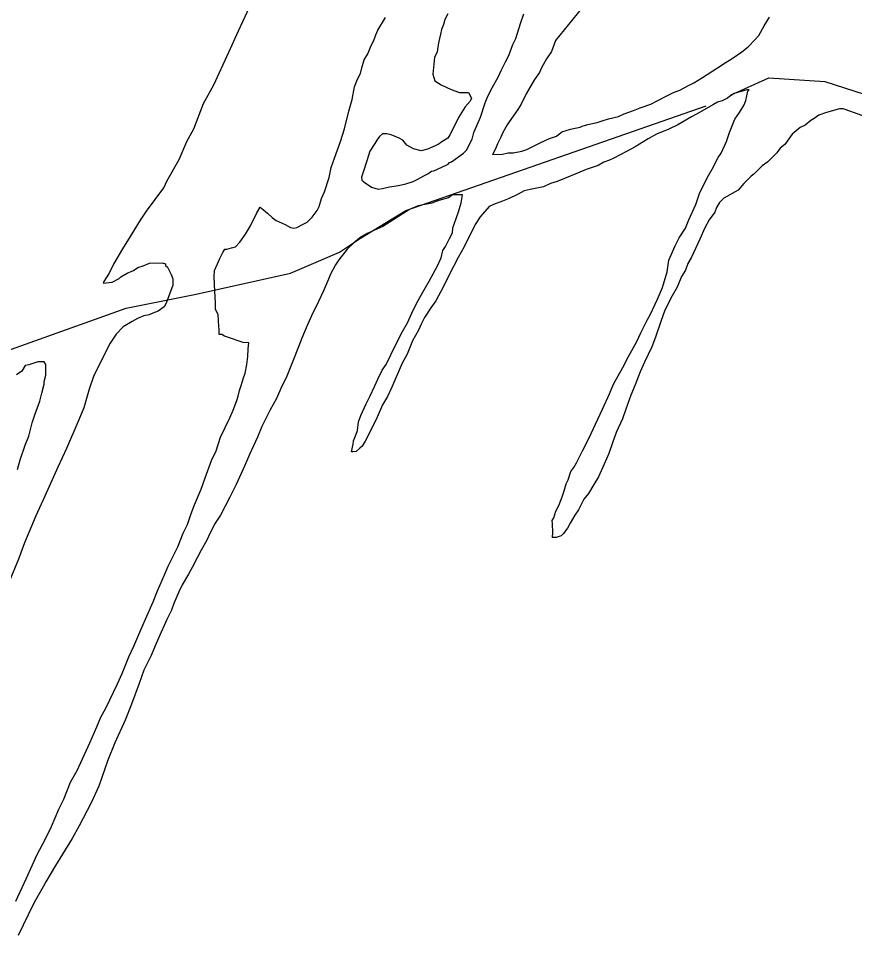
# Model space of a CAD drawing. Extents: x 3250478 to 3288318, y 788638 to 816472.
# Drawn here: x 3260015 to 3261493, y 797052 to 798674 of the extents above; entities that cross this region are included whole.
import ezdxf

# ---------------------------------------------------------------- set-up
doc = ezdxf.new("R2010")
doc.units = 0
doc.layers.add('V-SITE-VEGE', color=7, linetype='Continuous')
doc.layers.add('V-TOPO-SHOR', color=7, linetype='Continuous')

msp = doc.modelspace()

# ---------------------------------------------------------------- linework, layer by layer
at = {"layer": 'V-SITE-VEGE'}
for points in [[(3260426.4, 798701.5), (3260403.3, 798652.1), (3260386.3, 798613.9), (3260360, 798556.6), (3260341.4, 798523.1), (3260324.5, 798478.6), (3260312.1, 798456.3), (3260298.2, 798424.5), (3260276.5, 798386.2), (3260271.9, 798375.1), (3260261, 798360.7), (3260256.3, 798354.3), (3260240.7, 798333.6), (3260229.8, 798317.6), (3260212.7, 798288.9), (3260198.7, 798266.6), (3260183.2, 798239.5), (3260175.5, 798223.6), (3260166.1, 798209.2), (3260164.6, 798206), (3260180.4, 798207.8), (3260193, 798214.3), (3260196.1, 798217.5), (3260207.1, 798223.9), (3260218.1, 798228.8), (3260226, 798233.6), (3260235.5, 798236.9), (3260246.5, 798241.8), (3260268.7, 798242), (3260275, 798240.5), (3260275, 798237.4), (3260278.3, 798234.2), (3260284.7, 798221.6), (3260288, 798213.8), (3260288.1, 798202.7), (3260280.4, 798182), (3260275.8, 798170.9), (3260272.7, 798164.5), (3260261.7, 798156.5), (3260252.3, 798153.2), (3260246, 798149.9), (3260236.5, 798148.3), (3260225.5, 798143.4), (3260216, 798138.5), (3260200.3, 798128.8), (3260187.8, 798116), (3260176.9, 798100.1), (3260159.9, 798066.6), (3260147.5, 798041.1), (3260139.8, 798018.9), (3260130.7, 797985.5), (3260119.9, 797960.1), (3260099.9, 797913.9), (3260084.4, 797880.5), (3260061.3, 797829.6), (3260045.8, 797794.6), (3260025.8, 797746.8), (3260015, 797718.2), (3259998.1, 797676.8)], [(3261025.7, 798711.3), (3260964, 798635.4)], [(3260777.2, 798468.7), (3260773.7, 798462.4), (3260763.1, 798456), (3260756.9, 798451.5), (3260738.2, 798443.2), (3260726.6, 798440.4), (3260713.1, 798443.8), (3260701.4, 798450), (3260694.2, 798458.8), (3260687.9, 798462.3), (3260673.5, 798468.4), (3260666.3, 798470.1), (3260658.3, 798470), (3260653, 798465.5), (3260648.6, 798459.2), (3260645.1, 798452.9), (3260636.3, 798439.4), (3260631.1, 798424.1), (3260624.2, 798402.6), (3260621.6, 798393.6), (3260621.7, 798388.2), (3260628, 798383.8), (3260638.8, 798375.9), (3260650.5, 798372.5), (3260658.5, 798373.5), (3260671, 798376.3), (3260687, 798379.1), (3260699.5, 798382), (3260712.9, 798385.7), (3260720, 798389.4), (3260731.6, 798395.8), (3260738.7, 798399.4), (3260744.9, 798404), (3260749.4, 798404.9), (3260763.6, 798411.3), (3260774.3, 798416.8), (3260776.9, 798419.5), (3260780.5, 798420.5), (3260801.8, 798435.9), (3260807.1, 798441.3), (3260816.7, 798461.1), (3260820.1, 798472.8), (3260831.4, 798499.8), (3260840.1, 798524.9), (3260844.4, 798536.6), (3260852.3, 798551.9), (3260863.7, 798571.7), (3260868, 798582.5), (3260875.9, 798597.8), (3260882, 798608.6), (3260889, 798628.3), (3260894.2, 798639.1), (3260899.4, 798656.2), (3260902.8, 798666.9), (3260908, 798682.2)], [(3260773.9, 798682.4), (3260768.6, 798672.5), (3260766, 798663.6), (3260762.6, 798654.6), (3260760.9, 798646.5), (3260757.5, 798631.3), (3260755, 798615.1), (3260750.6, 798605.3), (3260747.4, 798575.7), (3260751.1, 798564.1), (3260757.4, 798559.7), (3260761.9, 798557.1), (3260779.9, 798548.4), (3260794.3, 798543.2), (3260810.4, 798543.3), (3260815.8, 798533.6), (3260813.2, 798528.2), (3260804.4, 798518.2), (3260793, 798499.3), (3260786.9, 798486.7), (3260777.2, 798468.7)], [(3260649.9, 798653.3), (3260663.9, 798675.8)], [(3260964, 798635.4), (3260957.1, 798615.7), (3260948.3, 798603.1), (3260939.5, 798586.9), (3260936, 798578.8), (3260927.2, 798566.2), (3260916.7, 798548.1), (3260912.3, 798540.9), (3260903.6, 798523), (3260897.5, 798513), (3260882.5, 798491.4), (3260879, 798486), (3260871.1, 798472.5), (3260867.6, 798464.4), (3260861.5, 798452.7), (3260858, 798443.7), (3260852.8, 798433.8), (3260870.6, 798434), (3260880.5, 798436.8), (3260889.4, 798436.9), (3260904.6, 798439.8), (3260913.5, 798442.6), (3260926.8, 798449), (3260935.7, 798453.6), (3260947.3, 798459.1), (3260953.5, 798461.8), (3260966, 798466.4), (3260975.7, 798473.7), (3260990.9, 798478.4), (3260998.9, 798480.2), (3261007.8, 798482.1), (3261011.4, 798484), (3261021.2, 798486.8), (3261038.1, 798490.5), (3261047, 798493.3), (3261057.7, 798497), (3261075.6, 798500.8), (3261085.4, 798505.4), (3261102.3, 798511.8), (3261113.8, 798516.4), (3261132.6, 798522.9), (3261144.1, 798528.4), (3261161, 798537.6), (3261172.6, 798543.1), (3261184.1, 798547.7), (3261199.2, 798555.9), (3261209, 798560.5), (3261224.1, 798569.6), (3261250.8, 798586.9), (3261264.1, 798596), (3261276.5, 798603.3), (3261293.4, 798615.1), (3261304.9, 798624.2), (3261317.3, 798636.8), (3261323.4, 798644.1), (3261333.1, 798661.2), (3261342.7, 798676.5)], [(3260062.7, 797223.6), (3260073.2, 797245.2), (3260086.3, 797275.7), (3260095, 797293.7), (3260107.2, 797323.4), (3260118.6, 797344.1), (3260141.2, 797393.5), (3260153.4, 797421.4), (3260160.4, 797438.5), (3260169.2, 797454.7), (3260190.1, 797497.8), (3260198, 797515.8), (3260210.1, 797545.5), (3260218.9, 797564.4), (3260231.1, 797593.1), (3260239.8, 797612), (3260252.8, 797642.6), (3260260.7, 797662.3), (3260272.9, 797690.2), (3260279.8, 797705.5), (3260296.4, 797739.6), (3260306, 797763.9), (3260313.9, 797779.2), (3260319.9, 797797.2), (3260326, 797814.2), (3260338.2, 797842.1), (3260345.1, 797861.8), (3260356.4, 797892.4), (3260364.2, 797909.5), (3260372, 797933.7), (3260388.6, 797967.9), (3260394.7, 797981.4), (3260400.8, 797998.4), (3260403.4, 798006.5), (3260405.9, 798016.4), (3260409.4, 798027.1), (3260412, 798037), (3260415.4, 798046.9), (3260418.8, 798062.1), (3260420.4, 798076.5), (3260421.2, 798089.9), (3260422, 798100.6), (3260412.1, 798101.4), (3260384.3, 798110.9), (3260378.9, 798112.7), (3260374.4, 798115.3), (3260369.9, 798115.2), (3260369.8, 798126), (3260368.9, 798128.6), (3260368.7, 798141.2), (3260367.7, 798150.1), (3260363.1, 798159.9), (3260363, 798171.5), (3260361.9, 798192), (3260361.7, 798204.6), (3260360.7, 798218), (3260361.5, 798228.7), (3260366.7, 798240.4), (3260370.2, 798248.5), (3260376.3, 798260.2), (3260379.8, 798266.5), (3260383.4, 798266.5), (3260391.4, 798268.4), (3260398.5, 798270.3), (3260406.5, 798278.4), (3260416.2, 798292.8), (3260424.9, 798307.3), (3260436.3, 798330.6), (3260442.4, 798340.5), (3260447.9, 798336.1), (3260455.1, 798330), (3260463.2, 798322), (3260470.4, 798316.7), (3260486.6, 798309.8), (3260495.6, 798304.5), (3260501.9, 798303.7), (3260507.2, 798304.6), (3260517, 798310.1), (3260525, 798313.8), (3260533.9, 798322.8), (3260542.7, 798334.5), (3260546.2, 798341.7), (3260550.5, 798356.1), (3260555.7, 798367.8), (3260564.4, 798392.9), (3260567.7, 798410.9), (3260573.8, 798427), (3260584.2, 798456.7), (3260591.1, 798479.1), (3260598.8, 798510.5), (3260604.8, 798531.1), (3260609, 798553.5), (3260614.2, 798567), (3260619.5, 798576.9), (3260622, 798586.8), (3260626.3, 798601.1), (3260632.5, 798611.9), (3260638.6, 798626.3), (3260642.9, 798635.3), (3260646.4, 798645.2), (3260649.9, 798653.3)], [(3261040, 797863.6), (3261032.1, 797850.1), (3261022.5, 797833.9), (3261014.5, 797824), (3261004.9, 797805.1), (3260998.7, 797796.1), (3260990, 797781.6), (3260985.6, 797772.7), (3260977.7, 797762.7), (3260974.1, 797759.1), (3260965.2, 797756.3), (3260959, 797756.2), (3260959.8, 797765.2), (3260958.7, 797780.4), (3260958.6, 797786.7), (3260961.2, 797791.2), (3260964.7, 797802.8), (3260969.9, 797812.7), (3260976, 797828), (3260979.5, 797838.8), (3260982.9, 797851.3), (3260986.4, 797858.5), (3260991.6, 797872.9), (3260996.9, 797880.1), (3261001.3, 797888.2), (3261011.7, 797909.8), (3261021.4, 797927.8), (3261027.5, 797940.4), (3261038.8, 797965.6), (3261047.6, 797983.5), (3261059.8, 798010.5), (3261066.7, 798027.6), (3261083.4, 798057.3), (3261093, 798076.2), (3261107.9, 798103.2), (3261114.9, 798118.5), (3261126.2, 798141), (3261131.5, 798150), (3261144.6, 798177.8), (3261153.3, 798198.5), (3261161.9, 798226.3), (3261164.4, 798246.9), (3261175.7, 798272.1), (3261182.7, 798286.5), (3261194.1, 798303.6), (3261200.2, 798318), (3261212.4, 798345), (3261218.5, 798364.7), (3261232.4, 798392.6), (3261241.2, 798407.9), (3261251.7, 798428.6), (3261257, 798435.8), (3261266.6, 798456.5), (3261271.8, 798472.7), (3261281.3, 798496), (3261289.2, 798507.7), (3261298, 798521.3), (3261300.6, 798529.3), (3261304, 798545.5), (3261306.7, 798548.2), (3261302.2, 798548.1), (3261279.9, 798541.6), (3261271.9, 798536.2), (3261268.4, 798533.4), (3261258.6, 798528.8), (3261250.6, 798526.1), (3261243.5, 798522.4), (3261213.3, 798505.1), (3261204.4, 798500.5), (3261180.4, 798485.9), (3261164.4, 798478.6), (3261143, 798469.4), (3261127.9, 798461.2), (3261104.8, 798447.5), (3261089.7, 798439.2), (3261067.5, 798427.4), (3261059.5, 798423.7), (3261049.7, 798420), (3261039.9, 798414.5), (3261018.5, 798407.1), (3261003.4, 798400.7), (3260980.2, 798391.5), (3260966.9, 798386), (3260955.3, 798382.2), (3260942.9, 798376.7), (3260919.7, 798372), (3260909, 798369.2), (3260898.3, 798363.7), (3260892.1, 798360.9), (3260879.6, 798354.5), (3260870.7, 798350.9), (3260854.7, 798345.3), (3260846.7, 798341.6), (3260830.8, 798323.6), (3260822, 798310.1), (3260802.8, 798270.5), (3260792.3, 798251.6), (3260776.5, 798221), (3260766, 798200.3), (3260752.9, 798175.1), (3260744.1, 798162.5)], [(3261507.5, 798502.2), (3261476.1, 798513.5), (3261472.5, 798514.3), (3261466.2, 798514.3), (3261443.1, 798507.7), (3261429.7, 798503.1), (3261421.7, 798497.6), (3261415.5, 798494), (3261405.8, 798485.8), (3261396.9, 798481.3), (3261382.7, 798469.5), (3261376.5, 798461.3), (3261369.5, 798451.4), (3261361.5, 798445.1), (3261355.3, 798436.9), (3261339.4, 798420.7), (3261329.7, 798413.4), (3261323.5, 798408), (3261314.6, 798398.9), (3261310.2, 798395.3), (3261296.9, 798382.6), (3261287.2, 798370.9), (3261261.5, 798356.3), (3261254.4, 798349), (3261249.1, 798340), (3261245.7, 798331.9), (3261236, 798318.4), (3261228.1, 798304), (3261219.4, 798284.2), (3261204.6, 798251.9), (3261198.4, 798241.1), (3261194.1, 798229.4), (3261187.1, 798217.7), (3261179.2, 798198.8), (3261170.5, 798183.5), (3261157.3, 798158.3), (3261150.4, 798138.6), (3261140.9, 798110.7), (3261134.8, 798093.7), (3261121.7, 798066.7), (3261113.9, 798049.6), (3261105.2, 798026.2), (3261097.4, 798008.3), (3261088.7, 797983.1), (3261082.6, 797966.1), (3261071.3, 797941.8), (3261065.2, 797923.8), (3261058.3, 797905), (3261050.5, 797886.1), (3261040, 797863.6)], [(3260744.1, 798162.5), (3260732.7, 798145.4), (3260726.5, 798133.7), (3260722.2, 798122.9), (3260711.7, 798104), (3260702.1, 798080.6), (3260693.4, 798064.4), (3260675.1, 798022.2), (3260667.2, 798006), (3260658.4, 797990.7), (3260648.9, 797969.1), (3260633.1, 797936.7), (3260627.9, 797926.8), (3260622.6, 797917.8), (3260618.2, 797914.2), (3260612, 797908.7), (3260606.6, 797907.8), (3260603.9, 797907.8), (3260606.5, 797921.2), (3260607.3, 797927.5), (3260611.6, 797939.2), (3260614.2, 797945.4), (3260615.9, 797960.7), (3260620.2, 797972.3), (3260629.8, 797993), (3260635.9, 798005.6), (3260644.6, 798024.5), (3260649.9, 798036.2), (3260657.7, 798052.4), (3260664.8, 798062.3), (3260681.4, 798096.5), (3260693.6, 798120.8), (3260702.4, 798136.1), (3260710.2, 798153.1), (3260719, 798171.1), (3260732.1, 798194.5), (3260740.9, 798209.8), (3260755.8, 798236.8), (3260761.9, 798251.2), (3260765.3, 798263.8), (3260769.7, 798271), (3260776.7, 798285.4), (3260781.9, 798295.3), (3260782.7, 798304.2), (3260788.8, 798320.4), (3260793.1, 798333.9), (3260794.8, 798338.4), (3260797.4, 798348.2), (3260799.9, 798362.6), (3260782, 798362.4), (3260774.9, 798356.9), (3260758, 798352.2), (3260745.5, 798347.6), (3260721.4, 798342.9), (3260706.3, 798336.4), (3260659.3, 798306.4), (3260644.1, 798299.9), (3260629.9, 798293.5), (3260621, 798288.1), (3260607.7, 798277.2), (3260596.2, 798266.3), (3260581.2, 798247.3), (3260575.1, 798238.3), (3260566.3, 798222.1), (3260562.9, 798213.2), (3260554.2, 798192.5), (3260545.4, 798173.6), (3260533.2, 798148.4), (3260525.3, 798131.3), (3260515.8, 798108.9), (3260509.7, 798093.6), (3260500.1, 798068.4), (3260488, 798038.8), (3260481, 798025.3), (3260470.5, 798001), (3260460, 797982.1), (3260445.1, 797952.4), (3260437.3, 797933.6), (3260423.3, 797903), (3260414.6, 797882.3), (3260399.8, 797850), (3260388.4, 797827.5), (3260371.8, 797796), (3260361.3, 797779.7), (3260350.8, 797758.2), (3260348.2, 797751.9), (3260337.7, 797733.9), (3260331.5, 797721.3), (3260321.9, 797703.3), (3260315.8, 797691.6), (3260304.4, 797672.7), (3260298.3, 797660.1), (3260289.6, 797639.4), (3260285.2, 797627.7), (3260277.4, 797611.5), (3260262.5, 797578.3), (3260256.4, 797564.8), (3260249.5, 797547.7), (3260236.4, 797521.6), (3260228.6, 797498.3), (3260214.7, 797461.5)], [(3260013.2, 797876.5), (3260017.8, 797894), (3260027, 797919.4), (3260033.1, 797935.3), (3260039.2, 797959.1), (3260043.8, 797973.4), (3260053, 797997.3), (3260056, 798011.6), (3260060.6, 798027.5), (3260060.5, 798032.2), (3260063.5, 798043.3), (3260063.3, 798062.3), (3260060.1, 798067.1), (3260049, 798066.9), (3260033.2, 798062), (3260026.9, 798060.3), (3260020.7, 798050.8), (3260011.3, 798044.3)], [(3260214.7, 797461.5), (3260203.4, 797433.6), (3260185.1, 797393.1), (3260172.9, 797362.6), (3260157.3, 797316.8), (3260143.4, 797287.1), (3260122.4, 797246.6), (3260110.1, 797224.1), (3260092.6, 797196.2), (3260080.3, 797176.4), (3260063.6, 797147.6), (3260059.2, 797139.5), (3260042.6, 797110.7), (3260032.1, 797089.1), (3260014.6, 797052.2)], [(3260010.3, 797113), (3260028.7, 797152.5), (3260040, 797177.7), (3260047.8, 797195.7), (3260062.7, 797223.6)]]:
    msp.add_lwpolyline(points, dxfattribs=at)
at = {"layer": 'V-TOPO-SHOR'}
for points in [[(3261273.7, 798538.4), (3261341.6, 798569.2), (3261440.3, 798563), (3261804.5, 798445.6), (3261921.8, 798439.4), (3261995.9, 798457.9), (3262051.4, 798482.6), (3262496, 798741.8), (3262884.9, 798963.9), (3263082.5, 799099.6), (3263255.4, 799179.8), (3263811.1, 799617.9), (3263872.9, 800006.8), (3263959.5, 800599.4), (3264083.2, 801371), (3264163.6, 801951.2), (3263922.9, 802043.9)], [(3259458.6, 797903.1), (3259569.7, 797909.2), (3259748.8, 797964.8), (3259946.3, 798069.6), (3260205.6, 798162.2), (3260329.1, 798186.8), (3260495.8, 798223.8), (3260582.2, 798260.8), (3260619.3, 798285.5), (3260699.5, 798334.9), (3261230.5, 798519.9)]]:
    msp.add_lwpolyline(points, dxfattribs=at)

doc.saveas('drawing.dxf')
